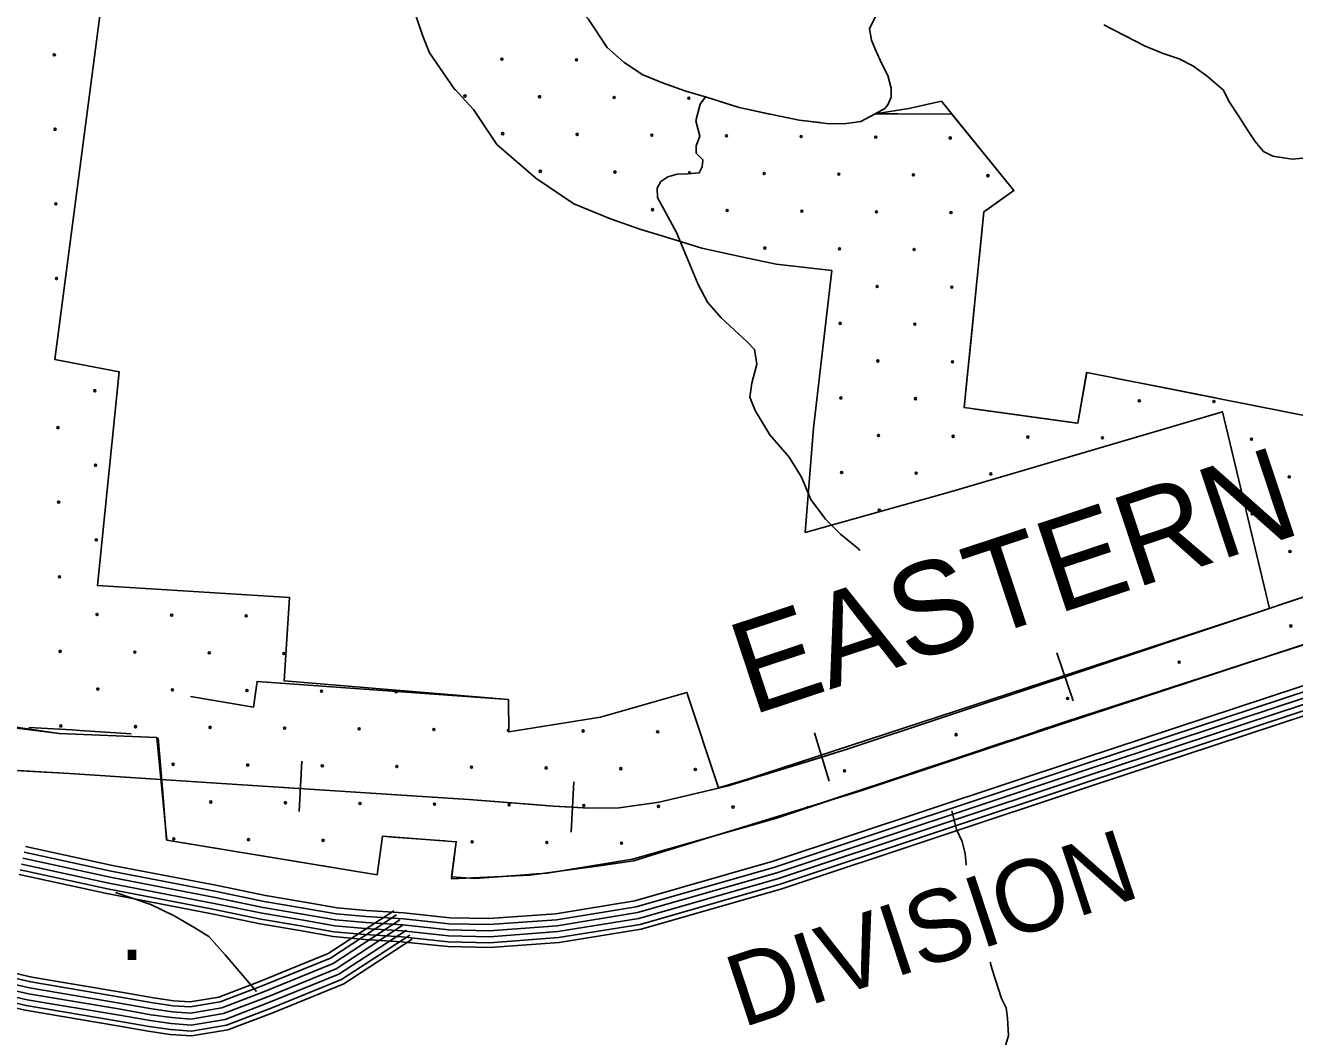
# Model space of a CAD drawing. Extents: x 1788175 to 1969470, y 584502 to 738744.
# Drawn here: x 1820962 to 1827505, y 676025 to 681239 of the extents above; entities that cross this region are included whole.
import ezdxf

# ---------------------------------------------------------------- set-up
doc = ezdxf.new("R2010")
doc.units = 0
for name, color, linetype in [('DESIGN - CONTOURS - Intermediate with optional Text', 7, 'Continuous'), ('DESIGN - EROSION CONTROL - Devices', 7, 'Continuous'), ('DESIGN - ROW - Right-of-Way and Easement Labels', 7, 'Continuous'), ('DESIGN - SCRATCH - User 1', 7, 'Continuous'), ('DESIGN - TRANSPORTATION - Text', 7, 'Continuous'), ('DESIGN - UTILITIES - Cable (Underground) with Text', 7, 'Continuous'), ('DESIGN - VEGETATION - Features with Text', 7, 'Continuous'), ('SURVEY - CONTOURS - Index with Text', 7, 'Continuous'), ('SURVEY - TRANSPORTATION - Roads', 7, 'Continuous'), ('SURVEY - VEGETATION - Features with Text', 7, 'Continuous')]:
    doc.layers.add(name, color=color, linetype=linetype)

msp = doc.modelspace()

# ---------------------------------------------------------------- linework, layer by layer
at = {"layer": 'DESIGN - CONTOURS - Intermediate with optional Text'}
for p, q in [((1826279.7, 678003.1), (1826362.3, 677756.6)), ((1825029.2, 677590.5), (1825105.7, 677342.1)), ((1822387.3, 677444.5), (1822373.4, 677184.9)), ((1823788.8, 677338), (1823774.9, 677078.3))]:
    msp.add_line(p, q, dxfattribs=at)
for points in [[(1828200.1, 678503.8), (1827769.7, 678364.6), (1826227.9, 677848.7), (1825198.4, 677506.6), (1824584.4, 677317.5), (1824228.6, 677234.4), (1824022.6, 677203.8), (1823867.8, 677203.5), (1823684.2, 677213.4)], [(1818465, 678286.6), (1819329.5, 677828), (1819739.9, 677660.6), (1820323.7, 677480.6), (1820782.6, 677404.6), (1821189.6, 677382.1), (1821920.8, 677333.9), (1822664.2, 677286), (1823247.2, 677248.1), (1823684.2, 677213.4)], [(1827572.8, 678298.8), (1826946.9, 678089.3)], [(1826946.9, 678089.3), (1826321, 677879.8)], [(1826321, 677879.8), (1826227.9, 677848.7), (1825694.7, 677671.5)], [(1825694.7, 677671.5), (1825198.4, 677506.6), (1825067.5, 677466.3)], [(1825067.5, 677466.3), (1824584.4, 677317.5), (1824433.9, 677282.4)], [(1820924.5, 677396.7), (1821189.6, 677382.1), (1821583.2, 677356.2)], [(1821583.2, 677356.2), (1821920.8, 677333.9), (1822241.8, 677313.2)], [(1822241.8, 677313.2), (1822664.2, 677286), (1822900.5, 677270.6)], [(1822900.5, 677270.6), (1823247.2, 677248.1), (1823558.7, 677223.3)], [(1824433.9, 677282.4), (1824228.6, 677234.4), (1824022.6, 677203.8), (1823867.8, 677203.5), (1823781.8, 677208.1)], [(1823558.7, 677223.3), (1823684.2, 677213.4)], [(1823781.8, 677208.1), (1823684.2, 677213.4)]]:
    msp.add_lwpolyline(points, dxfattribs=at)
at = {"layer": 'DESIGN - EROSION CONTROL - Devices'}
for centre in [(1821111.3, 681087.8), (1823418.7, 681065.4), (1823803.2, 681061.7), (1823228.2, 680875), (1823612.8, 680871.3), (1823997.3, 680867.5), (1824381.9, 680863.8), (1821115.1, 680703.3), (1823422.4, 680680.8), (1823806.9, 680677.1), (1824191.5, 680673.4), (1824576, 680669.6), (1824960.6, 680665.9), (1825345.2, 680662.2), (1825729.7, 680658.4), (1823616.5, 680486.7), (1824001.1, 680483), (1824385.6, 680479.2), (1824770.2, 680475.5), (1825154.7, 680471.8), (1825539.3, 680468), (1825923.8, 680464.3), (1821118.8, 680318.7), (1824195.2, 680288.8), (1824579.8, 680285.1), (1824964.3, 680281.4), (1825348.9, 680277.6), (1825733.4, 680273.9), (1824773.9, 680091), (1825158.5, 680087.2), (1825543, 680083.5), (1821122.5, 679934.1), (1825352.6, 679893.1), (1825737.2, 679889.3), (1825162.2, 679702.7), (1825546.8, 679698.9), (1825356.4, 679508.5), (1825740.9, 679504.8), (1821320.4, 679355.4), (1825165.9, 679318.1), (1825550.5, 679314.4), (1826704.2, 679303.2), (1827088.7, 679299.4), (1821130, 679165), (1825360.1, 679124), (1825744.6, 679120.2), (1826129.2, 679116.5), (1826513.7, 679112.8), (1827282.8, 679105.3), (1821324.1, 678970.9), (1825169.7, 678933.6), (1825554.2, 678929.8), (1825938.8, 678926.1), (1827477, 678911.2), (1821133.7, 678780.5), (1825363.8, 678739.4), (1827286.6, 678720.7), (1821327.9, 678586.3), (1827480.7, 678526.6), (1821137.5, 678395.9), (1821331.6, 678201.8), (1821716.2, 678198.1), (1822100.7, 678194.3), (1827484.5, 678142.1), (1821141.2, 678011.4), (1821525.8, 678007.6), (1821910.3, 678003.9), (1822294.9, 678000.2), (1826909.5, 677955.4), (1821335.3, 677817.2), (1821719.9, 677813.5), (1822104.5, 677809.8), (1822489, 677806), (1822873.6, 677802.3), (1826334.5, 677768.7), (1821144.9, 677626.8), (1821529.5, 677623.1), (1821914, 677619.4), (1822298.6, 677615.6), (1822683.1, 677611.9), (1823067.7, 677608.2), (1823836.8, 677600.7), (1824221.4, 677597), (1825759.6, 677582), (1821723.6, 677429), (1822108.2, 677425.2), (1822492.7, 677421.5), (1822877.3, 677417.8), (1823261.8, 677414), (1823646.4, 677410.3), (1824031, 677406.5), (1824415.5, 677402.8), (1825184.6, 677395.3), (1821917.8, 677234.8), (1822302.3, 677231.1), (1822686.9, 677227.3), (1823071.4, 677223.6), (1823456, 677219.9), (1823840.5, 677216.1), (1824225.1, 677212.4), (1824609.6, 677208.7), (1821727.4, 677044.4), (1822111.9, 677040.7), (1822496.5, 677036.9), (1823265.6, 677029.5), (1823650.1, 677025.7), (1824034.7, 677022)]:
    msp.add_circle(centre, 5.28, dxfattribs=at)
for centre, start, end in [((1827099.9, 678145.8), 225.85674, 350.41333), ((1826524.9, 677959.1), 247.62742, 328.64265), ((1823452.3, 677604.4), 80.03914, 281.00356), ((1826144.1, 677578.3), 97.5765, 119.18343), ((1825569.2, 677391.6), 29.78331, 186.97663), ((1824994.2, 677204.9), 55.76561, 158.45261)]:
    msp.add_arc(centre, 5.28, start, end, dxfattribs=at)
at = {"layer": 'DESIGN - SCRATCH - User 1'}
for points in [[(1823683.2, 681460.8), (1823709.3, 681436.6), (1823761.1, 681380.6), (1823862.9, 681272.6), (1823960.6, 681124.7), (1824048.4, 681048.6), (1824144.2, 680984.6), (1824246.1, 680942.5), (1824365.9, 680900.4), (1824473.8, 680868.3), (1824641.6, 680816.2), (1824810.1, 680779.3), (1824951.3, 680749.9), (1825091.2, 680733.7), (1825182.9, 680731.8), (1825269.1, 680743.5), (1825341.8, 680783.9)], [(1821367.4, 681447.5), (1821113.2, 679516.7), (1821446, 679452.7), (1821334.3, 678350.9)], [(1823173.3, 680910.8), (1823045, 681097.8), (1823010.9, 681183), (1822976.8, 681285.2)], [(1825118.6, 679975.6), (1824831.6, 680008.7), (1824653.5, 680045.8), (1824449.7, 680090.4), (1824255.6, 680150.8), (1824134.6, 680186.8), (1823978.4, 680241.6), (1823789.2, 680319.7), (1823592.8, 680451), (1823391.6, 680625.2), (1823272.6, 680805.4), (1823213, 680868.7), (1823178.4, 680906), (1823173.3, 680910.8)], [(1825341.8, 680783.9), (1825516.4, 680810.5), (1825684, 680848.4), (1826057.2, 680387.3), (1825903.2, 680277.1), (1825800.5, 679268.7), (1826386.7, 679187.8), (1826432.8, 679449.6), (1827788.1, 679181.4), (1827690.7, 678507.8), (1828017.1, 678352.3), (1828051.6, 678212.3), (1826298.2, 677635), (1825268.8, 677292.9), (1824191.5, 676961.3), (1824097.8, 676932.1), (1823920.7, 676905), (1823562.3, 676857.1), (1823157.9, 676838.6), (1823183.4, 677030.1), (1822802.8, 677057.7)], [(1824683.8, 677351.9), (1827374.8, 678233.2), (1827132.2, 679247.3), (1825730.6, 678833.6), (1824981.1, 678624.6), (1825023.8, 679162.7), (1825118.6, 679975.6)], [(1821334.3, 678350.9), (1822323.7, 678288.7), (1822296.2, 677860.1), (1823451.8, 677762.6), (1823453.3, 677595.9), (1823927.2, 677672.6), (1824372.3, 677800), (1824535.6, 677306.9), (1824683.8, 677351.9)], [(1822802.8, 677057.7), (1822775.3, 676859), (1821690.6, 677038.3), (1821639.7, 677566.7), (1821135.9, 677587.8), (1820375.5, 677700.1)]]:
    msp.add_lwpolyline(points, dxfattribs=at)
at = {"layer": 'DESIGN - TRANSPORTATION - Text'}
for points in [[(1823478.7, 681630.8), (1823489.7, 681626.7), (1823543.6, 681584.7), (1823629.4, 681510.6), (1823709.3, 681436.6), (1823761.1, 681380.6), (1823862.9, 681272.6), (1823960.6, 681124.7), (1824048.4, 681048.6), (1824144.2, 680984.6), (1824246.1, 680942.5), (1824365.9, 680900.4), (1824473.8, 680868.3), (1824641.6, 680816.2), (1824810.1, 680779.3), (1824951.3, 680749.9), (1825091.2, 680733.7), (1825182.9, 680731.8), (1825269.1, 680743.5), (1825341.8, 680783.9)], [(1825341.8, 680783.9), (1825392.1, 680810.3), (1825408.5, 680829.9), (1825425.2, 680869.2), (1825424.8, 680915), (1825407.4, 680981.1), (1825377.5, 681041.1), (1825343.7, 681113), (1825323.8, 681163), (1825313.9, 681221), (1825344, 681284.9)], [(1826521.2, 681241.5), (1826730.9, 681133.4), (1826826.7, 681093.3), (1826908.6, 681067.3), (1826980.5, 681031.2), (1827053.3, 680977.1), (1827138.3, 680905.2), (1827166.1, 680849.2), (1827215.9, 680773.2), (1827263.8, 680697.2), (1827301.6, 680641.2), (1827343.5, 680589.3), (1827391.4, 680565.2), (1827491.3, 680549.1), (1827655.3, 680564.9), (1827713.8, 680586.3), (1827746.5, 680612.5), (1827805.3, 680691), (1827841.3, 680805.4), (1827899.9, 680974.2), (1827956, 681098), (1828056.3, 681297.7)], [(1824467.6, 680869.9), (1824439.9, 680832.5), (1824418.4, 680746.8), (1824439, 680668.3), (1824420.2, 680618.6), (1824419.5, 680580.6), (1824454.8, 680545.9), (1824450.2, 680509.9), (1824435.7, 680478.2), (1824377.6, 680473.2), (1824321.7, 680472.2), (1824273.5, 680459), (1824237.1, 680433.6), (1824218.5, 680399.9), (1824219.7, 680351.9), (1824318.3, 680171.9), (1824429.4, 679903.7), (1824477.8, 679812.7), (1824548.3, 679731.4), (1824681.9, 679606.9), (1824721.2, 679568.1), (1824731.8, 679491.8), (1824706.1, 679394.2), (1824696.8, 679322.3), (1824723.6, 679253.7), (1824799.2, 679128.3), (1824899.1, 679012.4), (1824963.2, 678909.1), (1825011.1, 678794.1), (1825087.2, 678692.7), (1825163.7, 678615.2), (1825256.3, 678539.5), (1825263.4, 678530.7)], [(1825737.5, 677188.8), (1825739.6, 677181.5), (1825762, 677093), (1825790.8, 677030.4), (1825805.7, 676968.1), (1825810.7, 676913.9), (1825811.5, 676909.8)], [(1825934.7, 676409), (1825944.9, 676370.9), (1825994.2, 676221.9), (1826017.4, 676173.4), (1826024.4, 676119.3), (1826029.3, 676030.9), (1826011.1, 675967.2), (1826002, 675862.7), (1825995.3, 675785.9), (1826061.1, 675376.3), (1826147, 675022.1), (1826172.8, 674949.9), (1826195.6, 674881.7), (1826233.7, 674830.8), (1826265.6, 674769), (1826272.5, 674681.3), (1826301.7, 674412.5), (1826337.8, 674081.5), (1826342.5, 673853)]]:
    msp.add_lwpolyline(points, dxfattribs=at)
at = {"layer": 'SURVEY - CONTOURS - Index with Text'}
for points in [[(1828171.9, 678007.3), (1826420.5, 677430.1), (1824826.1, 676899.1), (1824110.7, 676694.4), (1823699.5, 676627.8), (1823352.3, 676602.3), (1823147.3, 676606.7), (1822910.6, 676631.6), (1822718.7, 676643.9), (1822564.7, 676657.7), (1822396.5, 676687.5), (1822193.6, 676722), (1821946.8, 676772.9), (1821404.9, 676877.6), (1820955.8, 676975.6)], [(1828162.2, 678036.8), (1826410.7, 677459.5), (1824816.9, 676928.8), (1824103.9, 676724.7), (1823695.8, 676658.7), (1823351.5, 676633.3), (1823149.3, 676637.7), (1822913.2, 676662.5), (1822721.1, 676674.8), (1822568.8, 676688.4), (1822401.8, 676718.1), (1822199.3, 676752.4), (1821952.9, 676803.3), (1821411.1, 676908), (1820962.4, 677005.9)], [(1828201, 677919), (1826449.7, 677341.8), (1824853.6, 676810.3), (1824131, 676603.4), (1823710.3, 676535.4), (1823354.7, 676509.2), (1823141.5, 676513.8), (1822902.7, 676538.9), (1822711.6, 676551.2), (1822552.5, 676565.4), (1822380.6, 676595.9), (1822176.4, 676630.6), (1821928.6, 676681.7), (1821386.1, 676786.5), (1820936, 676884.7)], [(1828191.3, 677948.5), (1826440, 677371.2), (1824844.4, 676839.9), (1824124.2, 676633.7), (1823706.7, 676566.2), (1823353.9, 676540.2), (1823143.4, 676544.8), (1822905.3, 676569.8), (1822713.9, 676582.1), (1822556.5, 676596.2), (1822385.9, 676626.5), (1822182.1, 676661), (1821934.7, 676712.1), (1821392.4, 676816.9), (1820942.6, 676915)], [(1828181.6, 677977.9), (1826430.2, 677400.6), (1824835.3, 676869.5), (1824117.5, 676664.1), (1823703.1, 676597), (1823353.1, 676571.2), (1823145.4, 676575.8), (1822908, 676600.7), (1822716.3, 676613), (1822560.6, 676626.9), (1822391.2, 676657), (1822187.8, 676691.5), (1821940.7, 676742.5), (1821398.6, 676847.2), (1820949.2, 676945.3)], [(1820949.2, 676945.3), (1821398.6, 676847.2), (1821940.7, 676742.5), (1822187.8, 676691.5), (1822391.2, 676657), (1822560.6, 676626.9), (1822716.3, 676613), (1822908, 676600.7), (1823145.4, 676575.8), (1823353.1, 676571.2), (1823703.1, 676597), (1824117.5, 676664.1), (1824835.3, 676869.5), (1826430.2, 677400.6), (1828181.6, 677977.9)], [(1828208.7, 677895.5), (1826457.5, 677318.3), (1824860.9, 676786.7), (1824136.4, 676579.3), (1823713.2, 676510.8), (1823355.4, 676484.5), (1823139.9, 676489.2), (1822900.6, 676514.3), (1822709.7, 676526.5), (1822549.2, 676540.9), (1822376.4, 676571.6), (1822171.8, 676606.3), (1821923.8, 676657.5), (1821381.2, 676762.3), (1820930.7, 676860.6)]]:
    msp.add_lwpolyline(points, dxfattribs=at)
at = {"layer": 'SURVEY - TRANSPORTATION - Roads'}
for points in [[(1821427.5, 676767.3), (1821609, 676705.6), (1821728.9, 676647.4), (1821835, 676585.8), (1821907, 676541.3), (1821992.5, 676446.4), (1822154, 676258)], [(1822861.3, 676674), (1822522.6, 676452.7), (1822173.8, 676310.4), (1821960.1, 676228.6), (1821811, 676203.8), (1821726.6, 676210), (1821623.4, 676224.7), (1821467, 676252.4), (1820994.7, 676331.9), (1820663.2, 676408), (1820412.9, 676450.7), (1820132.4, 676479.3), (1819840.6, 676476.2)], [(1822875.3, 676652.5), (1822534.6, 676429.8), (1822183.2, 676286.5), (1821966.9, 676203.6), (1821812.2, 676177.9), (1821723.9, 676184.4), (1821619.3, 676199.3), (1821462.6, 676227.1), (1820989.7, 676306.6), (1820658.2, 676382.8), (1820409.5, 676425.2), (1820131.2, 676453.6), (1819840.9, 676450.5)], [(1822892.3, 676626.5), (1822549, 676402.2), (1822194.6, 676257.7), (1821975, 676173.6), (1821813.6, 676146.7), (1821720.6, 676153.5), (1821614.4, 676168.6), (1821457.3, 676196.5), (1820983.6, 676276.2), (1820652.1, 676352.4), (1820405.3, 676394.5), (1820129.8, 676422.6), (1819841.2, 676419.5)], [(1819841.5, 676388.5), (1820128.4, 676391.6), (1820401.1, 676363.7), (1820646, 676322), (1820977.6, 676245.8), (1821452.1, 676166), (1821609.5, 676138), (1821717.2, 676122.7), (1821815, 676115.5), (1821983.2, 676143.5), (1822206, 676228.9), (1822563.5, 676374.7), (1822909.2, 676600.5)], [(1822909.2, 676600.5), (1822563.5, 676374.7), (1822206, 676228.9), (1821983.2, 676143.5), (1821815, 676115.5), (1821717.2, 676122.7), (1821609.5, 676138), (1821452.1, 676166), (1820977.6, 676245.8), (1820646, 676322), (1820401.1, 676363.7), (1820128.4, 676391.6), (1819841.5, 676388.5)], [(1822926.2, 676574.6), (1822578, 676347.1), (1822217.4, 676200), (1821991.4, 676113.4), (1821816.5, 676084.3), (1821713.9, 676091.9), (1821604.6, 676107.4), (1821446.8, 676135.4), (1820971.5, 676215.4), (1820639.9, 676291.6), (1820396.9, 676333), (1820127, 676360.5), (1819841.9, 676357.5)], [(1822943.1, 676548.6), (1822592.4, 676319.5), (1822228.8, 676171.2), (1821999.6, 676083.4), (1821817.9, 676053.1), (1821710.6, 676061), (1821599.8, 676076.8), (1821441.5, 676104.9), (1820965.5, 676185), (1820633.9, 676261.2), (1820392.7, 676302.3), (1820125.5, 676329.5), (1819842.2, 676326.5)], [(1822956.7, 676527.9), (1822603.9, 676297.5), (1822237.9, 676148.2), (1822006.1, 676059.4), (1821819, 676028.3), (1821707.9, 676036.4), (1821595.9, 676052.4), (1821437.3, 676080.5), (1820960.6, 676160.7), (1820629, 676236.9), (1820389.4, 676277.8), (1820124.4, 676304.8), (1819842.5, 676301.7)]]:
    msp.add_lwpolyline(points, dxfattribs=at)
at = {"layer": 'SURVEY - VEGETATION - Features with Text'}
for points in [[(1823683.6, 681464.3), (1823761.1, 681380.6), (1823862.9, 681272.6), (1823960.6, 681124.7), (1824048.4, 681048.6), (1824144.2, 680984.6), (1824246.1, 680942.5), (1824365.9, 680900.4), (1824473.8, 680868.3), (1824641.6, 680816.2), (1824810.1, 680779.3), (1824951.3, 680749.9), (1825091.2, 680733.7), (1825182.9, 680731.8), (1825269.1, 680743.5), (1825341.8, 680783.9), (1825737.8, 680782)], [(1823946.4, 681146.1), (1823960.6, 681124.7), (1824048.4, 681048.6), (1824144.2, 680984.6), (1824150.5, 680982)], [(1824150.5, 680982), (1824246.1, 680942.5), (1824365.9, 680900.4), (1824398.1, 680890.8)], [(1824541.6, 680847.2), (1824641.6, 680816.2), (1824797.2, 680782.1)], [(1824797.2, 680782.1), (1824810.1, 680779.3), (1824951.3, 680749.9), (1825057.2, 680737.7)], [(1825206.7, 680735.1), (1825269.1, 680743.5), (1825341.8, 680783.9), (1825459.7, 680783.3)], [(1825459.7, 680783.3), (1825723.7, 680782)], [(1825737.8, 680782), (1826057.2, 680387.3), (1825903.2, 680277.1), (1825800.5, 679268.7), (1826386.7, 679187.8)], [(1825737.8, 680782), (1825903.9, 680576.8)], [(1825998.2, 680460.2), (1826057.2, 680387.3), (1825918.8, 680288.2)], [(1825918.8, 680288.2), (1825903.2, 680277.1), (1825878.4, 680033.5)], [(1825863.2, 679884.3), (1825836.5, 679621.6)], [(1825836.5, 679621.6), (1825809.7, 679359)], [(1826386.7, 679187.8), (1826432.8, 679449.6), (1827788.1, 679181.4), (1827709.8, 678622.6)], [(1826386.7, 679187.8), (1826432.5, 679447.8)], [(1826578.2, 679420.8), (1826837.1, 679369.6)], [(1826837.1, 679369.6), (1827096.1, 679318.3)], [(1825859.2, 679260.6), (1826120.8, 679224.5)], [(1827243.3, 679289.2), (1827502.2, 679237.9)], [(1827502.2, 679237.9), (1827761.2, 679186.7)], [(1826120.8, 679224.5), (1826382.3, 679188.4)], [(1823159.1, 676848), (1823278.4, 676840.7), (1823651.1, 676868.2), (1823651.1, 676868.2), (1824090.9, 676939.3), (1824828.1, 677150.3), (1826427.7, 677683), (1826427.7, 677683), (1828040.1, 678203.9)], [(1827465.4, 678018.3), (1827716.6, 678099.4)], [(1827071.4, 677891), (1827322.7, 677972.1)], [(1821812.9, 677778.2), (1822138.2, 677724.5), (1822156.5, 677856.5), (1823451.8, 677762.6), (1823453.3, 677595.9)], [(1826820.2, 677809.8), (1827071.4, 677891)], [(1823453.3, 677595.9), (1823927.2, 677672.6), (1824372.3, 677800)], [(1819959.7, 676885), (1820048.4, 677346.6), (1820147.6, 677782.6), (1820375.5, 677700.1), (1820807.3, 677628.5), (1821135.9, 677587.8), (1821639.7, 677566.7), (1821690.6, 677038.3)], [(1826426.3, 677682.5), (1826427.7, 677683), (1826677.5, 677763.7)], [(1826175.8, 677599.1), (1826426.3, 677682.5)], [(1820979.7, 677619), (1821203.2, 677606.7), (1821243.3, 677604.1)], [(1821243.3, 677604.1), (1821506.7, 677586.6)], [(1821646.1, 677566.2), (1821668.2, 677303.1)], [(1825783, 677468.3), (1826033.5, 677551.7)], [(1825532.5, 677384.9), (1825783, 677468.3)], [(1825139.7, 677254.1), (1825390.2, 677337.5)], [(1821668.2, 677303.1), (1821690.4, 677040)], [(1824889.3, 677170.7), (1825139.7, 677254.1)], [(1824492.1, 677054.2), (1824745.9, 677126.8)], [(1821690.6, 677038.3), (1822775.3, 676859), (1822802.8, 677057.7), (1823183.4, 677030.1), (1823159.1, 676848)], [(1821690.6, 677038.3), (1821951, 676995.2)], [(1822767.9, 676860.2), (1822775.3, 676859), (1822802.8, 677057.7), (1822858.6, 677053.7)], [(1822858.6, 677053.7), (1823121.9, 677034.6)], [(1824238.2, 676981.5), (1824492.1, 677054.2)], [(1822099, 676970.8), (1822359.5, 676927.7)], [(1823171.8, 676942.6), (1823159.1, 676848)], [(1823833.5, 676897.7), (1824090.9, 676939.3), (1824094, 676940.2)], [(1822359.5, 676927.7), (1822619.9, 676884.6)], [(1823572.1, 676862.4), (1823651.1, 676868.2), (1823833.5, 676897.7)], [(1823159.1, 676848), (1823278.5, 676840.7), (1823422.5, 676851.3)]]:
    msp.add_lwpolyline(points, dxfattribs=at)

# ---------------------------------------------------------------- texts
at = {"layer": 'DESIGN - ROW - Right-of-Way and Easement Labels'}
msp.add_text('DIVISION', height=370, rotation=18.24238, dxfattribs=at).set_placement((1824657.7, 676070.1))
at = {"layer": 'DESIGN - UTILITIES - Cable (Underground) with Text'}
msp.add_text('.', height=343, dxfattribs=at).set_placement((1821447.8, 676420.2))
at = {"layer": 'DESIGN - VEGETATION - Features with Text'}
msp.add_text('EASTERN', height=475, rotation=18.34445, dxfattribs=at).set_placement((1824705, 677679.8))

doc.saveas('drawing.dxf')
